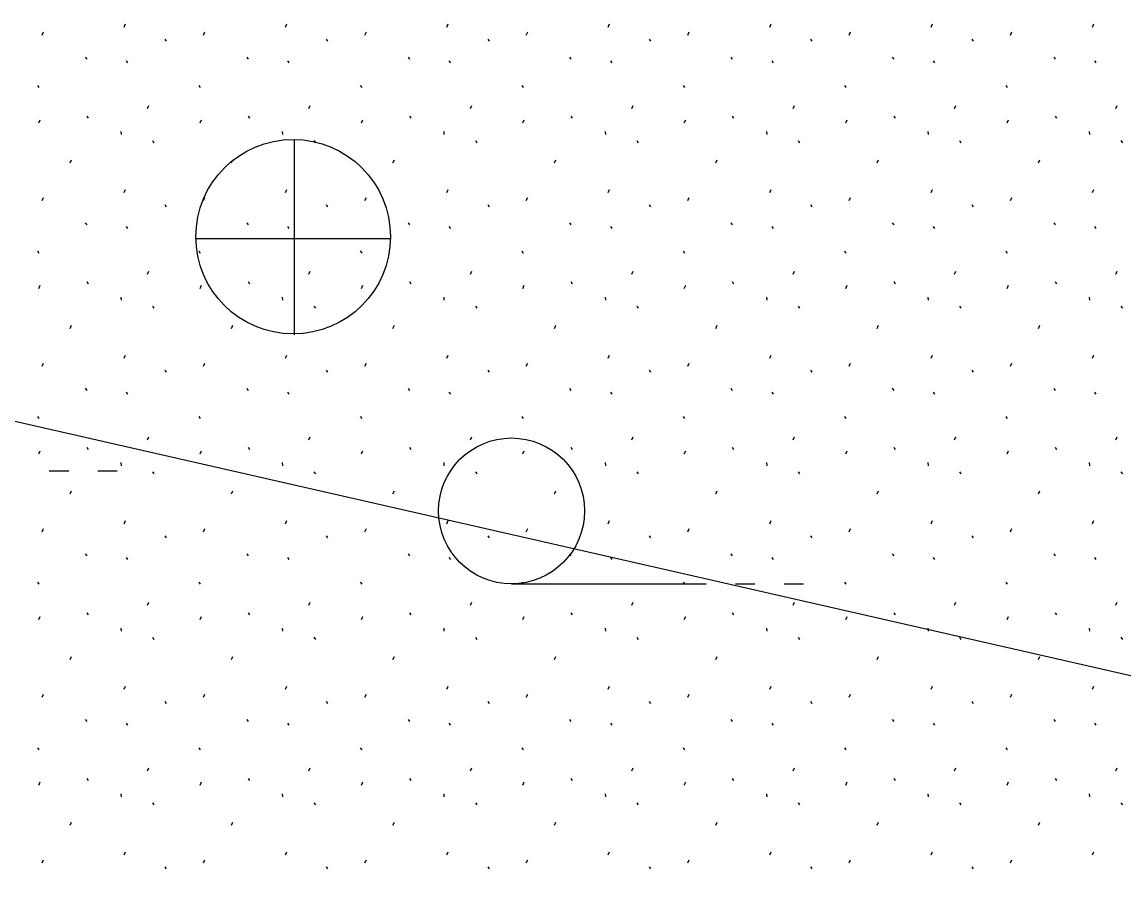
# Model space of a CAD drawing. Extents: x 419101 to 420177, y 4451541 to 4452254.
# Drawn here: x 419996.27 to 420007.59, y 4452035.19 to 4452043.98 of the extents above; entities that cross this region are included whole.
import ezdxf

# ---------------------------------------------------------------- set-up
doc = ezdxf.new("R2010")
doc.units = 0
for name, color, linetype in [('2_KADASTRO', 7, 'Continuous'), ('3_HALİHAZIR', 7, 'Continuous'), ('Level 62', 7, 'Continuous')]:
    doc.layers.add(name, color=color, linetype=linetype)

msp = doc.modelspace()

# ---------------------------------------------------------------- linework, layer by layer
at = {"layer": '2_KADASTRO'}
msp.add_lwpolyline([(419988.649, 4452041.595), (419991.285, 4452051.401), (420033.675, 4452045.389), (420039.569, 4452044.108), (420037.446, 4452030.469)], close=True, dxfattribs=at)
at = {"layer": '3_HALİHAZIR'}
for p, q in [((419999.069, 4452040.768), (419999.069, 4452042.768)), ((419998.049, 4452041.758), (420000.049, 4452041.758)), ((419996.547, 4452039.368), (419996.747, 4452039.368)), ((419997.047, 4452039.368), (419997.247, 4452039.368)), ((420001.298, 4452038.207), (420003.298, 4452038.207)), ((420003.598, 4452038.207), (420003.798, 4452038.207)), ((420004.098, 4452038.207), (420004.298, 4452038.207))]:
    msp.add_line(p, q, dxfattribs=at)
for centre, radius in [((419999.054, 4452041.776), 1), ((420001.298, 4452038.957), 0.75)]:
    msp.add_circle(centre, radius, dxfattribs=at)
at = {"layer": 'Level 62'}
for p, q in [((419997.316, 4452043.931), (419997.33, 4452043.963)), ((419998.975, 4452043.931), (419998.989, 4452043.963)), ((420000.634, 4452043.931), (420000.648, 4452043.963)), ((420002.292, 4452043.931), (420002.306, 4452043.963)), ((420003.951, 4452043.931), (420003.965, 4452043.963)), ((420005.609, 4452043.931), (420005.623, 4452043.963)), ((420007.268, 4452043.931), (420007.282, 4452043.963)), ((419996.474, 4452043.849), (419996.489, 4452043.881)), ((419998.133, 4452043.849), (419998.147, 4452043.881)), ((419999.792, 4452043.849), (419999.806, 4452043.881)), ((420001.45, 4452043.849), (420001.464, 4452043.881)), ((420003.109, 4452043.849), (420003.123, 4452043.881)), ((420004.767, 4452043.849), (420004.782, 4452043.881)), ((420006.426, 4452043.849), (420006.44, 4452043.881)), ((419997.735, 4452043.808), (419997.75, 4452043.786)), ((419999.394, 4452043.808), (419999.408, 4452043.786)), ((420001.053, 4452043.808), (420001.067, 4452043.786)), ((420002.711, 4452043.808), (420002.725, 4452043.786)), ((420004.37, 4452043.808), (420004.384, 4452043.786)), ((420006.028, 4452043.808), (420006.043, 4452043.786)), ((419996.918, 4452043.622), (419996.933, 4452043.6)), ((419998.577, 4452043.622), (419998.591, 4452043.6)), ((420000.236, 4452043.622), (420000.25, 4452043.6)), ((420001.894, 4452043.622), (420001.908, 4452043.6)), ((420003.553, 4452043.622), (420003.567, 4452043.6)), ((420005.211, 4452043.622), (420005.226, 4452043.6)), ((420006.87, 4452043.622), (420006.884, 4452043.6)), ((419997.338, 4452043.583), (419997.352, 4452043.562)), ((419998.997, 4452043.583), (419999.011, 4452043.562)), ((420000.655, 4452043.583), (420000.67, 4452043.562)), ((420002.314, 4452043.583), (420002.328, 4452043.562)), ((420003.973, 4452043.583), (420003.987, 4452043.562)), ((420005.631, 4452043.583), (420005.645, 4452043.562)), ((420007.29, 4452043.583), (420007.304, 4452043.562)), ((419996.427, 4452043.331), (419996.441, 4452043.31)), ((419998.086, 4452043.331), (419998.1, 4452043.31)), ((419999.744, 4452043.331), (419999.759, 4452043.31)), ((420001.403, 4452043.331), (420001.417, 4452043.31)), ((420003.062, 4452043.331), (420003.076, 4452043.31)), ((420004.72, 4452043.331), (420004.734, 4452043.31)), ((420006.379, 4452043.331), (420006.393, 4452043.31)), ((419997.558, 4452043.093), (419997.572, 4452043.124)), ((419999.216, 4452043.093), (419999.23, 4452043.124)), ((420000.875, 4452043.093), (420000.889, 4452043.124)), ((420002.533, 4452043.093), (420002.548, 4452043.124)), ((420004.192, 4452043.093), (420004.206, 4452043.124)), ((420005.851, 4452043.093), (420005.865, 4452043.124)), ((420007.509, 4452043.093), (420007.523, 4452043.124)), ((419996.439, 4452042.947), (419996.453, 4452042.979)), ((419996.932, 4452043.016), (419996.946, 4452042.994)), ((419998.097, 4452042.947), (419998.112, 4452042.979)), ((419998.59, 4452043.016), (419998.605, 4452042.994)), ((419999.756, 4452042.947), (419999.77, 4452042.979)), ((420000.249, 4452043.016), (420000.263, 4452042.994)), ((420001.415, 4452042.947), (420001.429, 4452042.979)), ((420001.908, 4452043.016), (420001.922, 4452042.994)), ((420003.073, 4452042.947), (420003.088, 4452042.979)), ((420003.566, 4452043.016), (420003.58, 4452042.994)), ((420004.732, 4452042.947), (420004.746, 4452042.979)), ((420005.225, 4452043.016), (420005.239, 4452042.994)), ((420006.39, 4452042.947), (420006.405, 4452042.979)), ((420006.883, 4452043.016), (420006.898, 4452042.994)), ((419997.283, 4452042.858), (419997.287, 4452042.826)), ((419998.942, 4452042.858), (419998.946, 4452042.826)), ((420000.601, 4452042.858), (420000.604, 4452042.826)), ((420002.259, 4452042.858), (420002.263, 4452042.826)), ((420003.918, 4452042.858), (420003.921, 4452042.826)), ((420005.576, 4452042.858), (420005.58, 4452042.826)), ((420007.235, 4452042.858), (420007.239, 4452042.826)), ((419997.609, 4452042.764), (419997.623, 4452042.742)), ((419999.268, 4452042.764), (419999.282, 4452042.742)), ((420000.927, 4452042.764), (420000.941, 4452042.742)), ((420002.585, 4452042.764), (420002.599, 4452042.742)), ((420004.244, 4452042.764), (420004.258, 4452042.742)), ((420005.902, 4452042.764), (420005.916, 4452042.742)), ((420007.561, 4452042.764), (420007.575, 4452042.742)), ((419996.762, 4452042.535), (419996.776, 4452042.567)), ((419998.421, 4452042.535), (419998.435, 4452042.567)), ((420000.079, 4452042.535), (420000.094, 4452042.567)), ((420001.738, 4452042.535), (420001.752, 4452042.567)), ((420003.396, 4452042.535), (420003.411, 4452042.567)), ((420005.055, 4452042.535), (420005.069, 4452042.567)), ((420006.714, 4452042.535), (420006.728, 4452042.567)), ((419997.316, 4452042.229), (419997.33, 4452042.261)), ((419998.975, 4452042.229), (419998.989, 4452042.261)), ((420000.634, 4452042.229), (420000.648, 4452042.261)), ((420002.292, 4452042.229), (420002.306, 4452042.261)), ((420003.951, 4452042.229), (420003.965, 4452042.261)), ((420005.609, 4452042.229), (420005.623, 4452042.261)), ((420007.268, 4452042.229), (420007.282, 4452042.261)), ((419996.474, 4452042.147), (419996.489, 4452042.179)), ((419998.133, 4452042.147), (419998.147, 4452042.179)), ((419999.792, 4452042.147), (419999.806, 4452042.179)), ((420001.45, 4452042.147), (420001.464, 4452042.179)), ((420003.109, 4452042.147), (420003.123, 4452042.179)), ((420004.767, 4452042.147), (420004.782, 4452042.179)), ((420006.426, 4452042.147), (420006.44, 4452042.179)), ((419997.735, 4452042.106), (419997.75, 4452042.084)), ((419999.394, 4452042.106), (419999.408, 4452042.084)), ((420001.053, 4452042.106), (420001.067, 4452042.084)), ((420002.711, 4452042.106), (420002.725, 4452042.084)), ((420004.37, 4452042.106), (420004.384, 4452042.084)), ((420006.028, 4452042.106), (420006.043, 4452042.084)), ((419996.918, 4452041.92), (419996.933, 4452041.898)), ((419998.577, 4452041.92), (419998.591, 4452041.898)), ((420000.236, 4452041.92), (420000.25, 4452041.898)), ((420001.894, 4452041.92), (420001.908, 4452041.898)), ((420003.553, 4452041.92), (420003.567, 4452041.898)), ((420005.211, 4452041.92), (420005.226, 4452041.898)), ((420006.87, 4452041.92), (420006.884, 4452041.898)), ((419997.338, 4452041.881), (419997.352, 4452041.86)), ((419998.997, 4452041.881), (419999.011, 4452041.86)), ((420000.655, 4452041.881), (420000.67, 4452041.86)), ((420002.314, 4452041.881), (420002.328, 4452041.86)), ((420003.973, 4452041.881), (420003.987, 4452041.86)), ((420005.631, 4452041.881), (420005.645, 4452041.86)), ((420007.29, 4452041.881), (420007.304, 4452041.86)), ((419996.427, 4452041.629), (419996.441, 4452041.608)), ((419998.086, 4452041.629), (419998.1, 4452041.608)), ((419999.744, 4452041.629), (419999.759, 4452041.608)), ((420001.403, 4452041.629), (420001.417, 4452041.608)), ((420003.062, 4452041.629), (420003.076, 4452041.608)), ((420004.72, 4452041.629), (420004.734, 4452041.608)), ((420006.379, 4452041.629), (420006.393, 4452041.608)), ((419997.558, 4452041.391), (419997.572, 4452041.422)), ((419999.216, 4452041.391), (419999.23, 4452041.422)), ((420000.875, 4452041.391), (420000.889, 4452041.422)), ((420002.533, 4452041.391), (420002.548, 4452041.422)), ((420004.192, 4452041.391), (420004.206, 4452041.422)), ((420005.851, 4452041.391), (420005.865, 4452041.422)), ((420007.509, 4452041.391), (420007.523, 4452041.422)), ((419996.439, 4452041.245), (419996.453, 4452041.277)), ((419996.932, 4452041.314), (419996.946, 4452041.292)), ((419998.097, 4452041.245), (419998.112, 4452041.277)), ((419998.59, 4452041.314), (419998.605, 4452041.292)), ((419999.756, 4452041.245), (419999.77, 4452041.277)), ((420000.249, 4452041.314), (420000.263, 4452041.292)), ((420001.415, 4452041.245), (420001.429, 4452041.277)), ((420001.908, 4452041.314), (420001.922, 4452041.292)), ((420003.073, 4452041.245), (420003.088, 4452041.277)), ((420003.566, 4452041.314), (420003.58, 4452041.292)), ((420004.732, 4452041.245), (420004.746, 4452041.277)), ((420005.225, 4452041.314), (420005.239, 4452041.292)), ((420006.39, 4452041.245), (420006.405, 4452041.277)), ((420006.883, 4452041.314), (420006.898, 4452041.292)), ((419997.283, 4452041.156), (419997.287, 4452041.124)), ((419998.942, 4452041.156), (419998.946, 4452041.124)), ((420000.601, 4452041.156), (420000.604, 4452041.124)), ((420002.259, 4452041.156), (420002.263, 4452041.124)), ((420003.918, 4452041.156), (420003.921, 4452041.124)), ((420005.576, 4452041.156), (420005.58, 4452041.124)), ((420007.235, 4452041.156), (420007.239, 4452041.124)), ((419997.609, 4452041.062), (419997.623, 4452041.04)), ((419999.268, 4452041.062), (419999.282, 4452041.04)), ((420000.927, 4452041.062), (420000.941, 4452041.04)), ((420002.585, 4452041.062), (420002.599, 4452041.04)), ((420004.244, 4452041.062), (420004.258, 4452041.04)), ((420005.902, 4452041.062), (420005.916, 4452041.04)), ((420007.561, 4452041.062), (420007.575, 4452041.04)), ((419996.762, 4452040.833), (419996.776, 4452040.865)), ((419998.421, 4452040.833), (419998.435, 4452040.865)), ((420000.079, 4452040.833), (420000.094, 4452040.865)), ((420001.738, 4452040.833), (420001.752, 4452040.865)), ((420003.396, 4452040.833), (420003.411, 4452040.865)), ((420005.055, 4452040.833), (420005.069, 4452040.865)), ((420006.714, 4452040.833), (420006.728, 4452040.865)), ((419997.316, 4452040.527), (419997.33, 4452040.559)), ((419998.975, 4452040.527), (419998.989, 4452040.559)), ((420000.634, 4452040.527), (420000.648, 4452040.559)), ((420002.292, 4452040.527), (420002.306, 4452040.559)), ((420003.951, 4452040.527), (420003.965, 4452040.559)), ((420005.609, 4452040.527), (420005.623, 4452040.559)), ((420007.268, 4452040.527), (420007.282, 4452040.559)), ((419996.474, 4452040.445), (419996.489, 4452040.477)), ((419998.133, 4452040.445), (419998.147, 4452040.477)), ((419999.792, 4452040.445), (419999.806, 4452040.477)), ((420001.45, 4452040.445), (420001.464, 4452040.477)), ((420003.109, 4452040.445), (420003.123, 4452040.477)), ((420004.767, 4452040.445), (420004.782, 4452040.477)), ((420006.426, 4452040.445), (420006.44, 4452040.477)), ((419997.735, 4452040.404), (419997.75, 4452040.382)), ((419999.394, 4452040.404), (419999.408, 4452040.382)), ((420001.053, 4452040.404), (420001.067, 4452040.382)), ((420002.711, 4452040.404), (420002.725, 4452040.382)), ((420004.37, 4452040.404), (420004.384, 4452040.382)), ((420006.028, 4452040.404), (420006.043, 4452040.382)), ((419996.918, 4452040.218), (419996.933, 4452040.196)), ((419998.577, 4452040.218), (419998.591, 4452040.196)), ((420000.236, 4452040.218), (420000.25, 4452040.196)), ((420001.894, 4452040.218), (420001.908, 4452040.196)), ((420003.553, 4452040.218), (420003.567, 4452040.196)), ((420005.211, 4452040.218), (420005.226, 4452040.196)), ((420006.87, 4452040.218), (420006.884, 4452040.196)), ((419997.338, 4452040.179), (419997.352, 4452040.158)), ((419998.997, 4452040.179), (419999.011, 4452040.158)), ((420000.655, 4452040.179), (420000.67, 4452040.158)), ((420002.314, 4452040.179), (420002.328, 4452040.158)), ((420003.973, 4452040.179), (420003.987, 4452040.158)), ((420005.631, 4452040.179), (420005.645, 4452040.158)), ((420007.29, 4452040.179), (420007.304, 4452040.158)), ((419996.427, 4452039.927), (419996.441, 4452039.906)), ((419998.086, 4452039.927), (419998.1, 4452039.906)), ((419999.744, 4452039.927), (419999.759, 4452039.906)), ((420001.403, 4452039.927), (420001.417, 4452039.906)), ((420003.062, 4452039.927), (420003.076, 4452039.906)), ((420004.72, 4452039.927), (420004.734, 4452039.906)), ((420006.379, 4452039.927), (420006.393, 4452039.906)), ((419997.558, 4452039.689), (419997.572, 4452039.72)), ((419999.216, 4452039.689), (419999.23, 4452039.72)), ((420000.875, 4452039.689), (420000.889, 4452039.72)), ((420002.533, 4452039.689), (420002.548, 4452039.72)), ((420004.192, 4452039.689), (420004.206, 4452039.72)), ((420005.851, 4452039.689), (420005.865, 4452039.72)), ((420007.509, 4452039.689), (420007.523, 4452039.72)), ((419996.439, 4452039.543), (419996.453, 4452039.575)), ((419996.932, 4452039.612), (419996.946, 4452039.59)), ((419998.097, 4452039.543), (419998.112, 4452039.575)), ((419998.59, 4452039.612), (419998.605, 4452039.59)), ((419999.756, 4452039.543), (419999.77, 4452039.575)), ((420000.249, 4452039.612), (420000.263, 4452039.59)), ((420001.415, 4452039.543), (420001.429, 4452039.575)), ((420001.908, 4452039.612), (420001.922, 4452039.59)), ((420003.073, 4452039.543), (420003.088, 4452039.575)), ((420003.566, 4452039.612), (420003.58, 4452039.59)), ((420004.732, 4452039.543), (420004.746, 4452039.575)), ((420005.225, 4452039.612), (420005.239, 4452039.59)), ((420006.39, 4452039.543), (420006.405, 4452039.575)), ((420006.883, 4452039.612), (420006.898, 4452039.59)), ((419997.283, 4452039.454), (419997.287, 4452039.422)), ((419998.942, 4452039.454), (419998.946, 4452039.422)), ((420000.601, 4452039.454), (420000.604, 4452039.422)), ((420002.259, 4452039.454), (420002.263, 4452039.422)), ((420003.918, 4452039.454), (420003.921, 4452039.422)), ((420005.576, 4452039.454), (420005.58, 4452039.422)), ((420007.235, 4452039.454), (420007.239, 4452039.422)), ((419997.609, 4452039.36), (419997.623, 4452039.338)), ((419999.268, 4452039.36), (419999.282, 4452039.338)), ((420000.927, 4452039.36), (420000.941, 4452039.338)), ((420002.585, 4452039.36), (420002.599, 4452039.338)), ((420004.244, 4452039.36), (420004.258, 4452039.338)), ((420005.902, 4452039.36), (420005.916, 4452039.338)), ((420007.561, 4452039.36), (420007.575, 4452039.338)), ((419996.762, 4452039.131), (419996.776, 4452039.163)), ((419998.421, 4452039.131), (419998.435, 4452039.163)), ((420000.079, 4452039.131), (420000.094, 4452039.163)), ((420001.738, 4452039.131), (420001.752, 4452039.163)), ((420003.396, 4452039.131), (420003.411, 4452039.163)), ((420005.055, 4452039.131), (420005.069, 4452039.163)), ((420006.714, 4452039.131), (420006.728, 4452039.163)), ((419997.316, 4452038.825), (419997.33, 4452038.857)), ((419998.975, 4452038.825), (419998.989, 4452038.857)), ((420000.634, 4452038.825), (420000.648, 4452038.857)), ((420002.292, 4452038.825), (420002.306, 4452038.857)), ((420003.951, 4452038.825), (420003.965, 4452038.857)), ((420005.609, 4452038.825), (420005.623, 4452038.857)), ((420007.268, 4452038.825), (420007.282, 4452038.857)), ((419996.474, 4452038.743), (419996.489, 4452038.775)), ((419998.133, 4452038.743), (419998.147, 4452038.775)), ((419999.792, 4452038.743), (419999.806, 4452038.775)), ((420001.45, 4452038.743), (420001.464, 4452038.775)), ((420003.109, 4452038.743), (420003.123, 4452038.775)), ((420004.767, 4452038.743), (420004.782, 4452038.775)), ((420006.426, 4452038.743), (420006.44, 4452038.775)), ((419997.735, 4452038.702), (419997.75, 4452038.68)), ((419999.394, 4452038.702), (419999.408, 4452038.68)), ((420001.053, 4452038.702), (420001.067, 4452038.68)), ((420002.711, 4452038.702), (420002.725, 4452038.68)), ((420004.37, 4452038.702), (420004.384, 4452038.68)), ((420006.028, 4452038.702), (420006.043, 4452038.68)), ((419996.918, 4452038.516), (419996.933, 4452038.494)), ((419998.577, 4452038.516), (419998.591, 4452038.494)), ((420000.236, 4452038.516), (420000.25, 4452038.494)), ((420001.894, 4452038.516), (420001.908, 4452038.494)), ((420003.553, 4452038.516), (420003.567, 4452038.494)), ((420005.211, 4452038.516), (420005.226, 4452038.494)), ((420006.87, 4452038.516), (420006.884, 4452038.494)), ((419997.338, 4452038.477), (419997.352, 4452038.456)), ((419998.997, 4452038.477), (419999.011, 4452038.456)), ((420000.655, 4452038.477), (420000.67, 4452038.456)), ((420002.314, 4452038.477), (420002.328, 4452038.456)), ((420003.973, 4452038.477), (420003.987, 4452038.456)), ((420005.631, 4452038.477), (420005.645, 4452038.456)), ((420007.29, 4452038.477), (420007.304, 4452038.456)), ((419996.427, 4452038.225), (419996.441, 4452038.204)), ((419998.086, 4452038.225), (419998.1, 4452038.204)), ((419999.744, 4452038.225), (419999.759, 4452038.204)), ((420001.403, 4452038.225), (420001.417, 4452038.204)), ((420003.062, 4452038.225), (420003.076, 4452038.204)), ((420004.72, 4452038.225), (420004.734, 4452038.204)), ((420006.379, 4452038.225), (420006.393, 4452038.204)), ((419997.558, 4452037.987), (419997.572, 4452038.018)), ((419999.216, 4452037.987), (419999.23, 4452038.018)), ((420000.875, 4452037.987), (420000.889, 4452038.018)), ((420002.533, 4452037.987), (420002.548, 4452038.018)), ((420004.192, 4452037.987), (420004.206, 4452038.018)), ((420005.851, 4452037.987), (420005.865, 4452038.018)), ((420007.509, 4452037.987), (420007.523, 4452038.018)), ((419996.439, 4452037.841), (419996.453, 4452037.873)), ((419996.932, 4452037.91), (419996.946, 4452037.888)), ((419998.097, 4452037.841), (419998.112, 4452037.873)), ((419998.59, 4452037.91), (419998.605, 4452037.888)), ((419999.756, 4452037.841), (419999.77, 4452037.873)), ((420000.249, 4452037.91), (420000.263, 4452037.888)), ((420001.415, 4452037.841), (420001.429, 4452037.873)), ((420001.908, 4452037.91), (420001.922, 4452037.888)), ((420003.073, 4452037.841), (420003.088, 4452037.873)), ((420003.566, 4452037.91), (420003.58, 4452037.888)), ((420004.732, 4452037.841), (420004.746, 4452037.873)), ((420005.225, 4452037.91), (420005.239, 4452037.888)), ((420006.39, 4452037.841), (420006.405, 4452037.873)), ((420006.883, 4452037.91), (420006.898, 4452037.888)), ((419997.283, 4452037.752), (419997.287, 4452037.72)), ((419998.942, 4452037.752), (419998.946, 4452037.72)), ((420000.601, 4452037.752), (420000.604, 4452037.72)), ((420002.259, 4452037.752), (420002.263, 4452037.72)), ((420003.918, 4452037.752), (420003.921, 4452037.72)), ((420005.576, 4452037.752), (420005.58, 4452037.72)), ((420007.235, 4452037.752), (420007.239, 4452037.72)), ((419997.609, 4452037.658), (419997.623, 4452037.636)), ((419999.268, 4452037.658), (419999.282, 4452037.636)), ((420000.927, 4452037.658), (420000.941, 4452037.636)), ((420002.585, 4452037.658), (420002.599, 4452037.636)), ((420004.244, 4452037.658), (420004.258, 4452037.636)), ((420005.902, 4452037.658), (420005.916, 4452037.636)), ((420007.561, 4452037.658), (420007.575, 4452037.636)), ((419996.762, 4452037.429), (419996.776, 4452037.461)), ((419998.421, 4452037.429), (419998.435, 4452037.461)), ((420000.079, 4452037.429), (420000.094, 4452037.461)), ((420001.738, 4452037.429), (420001.752, 4452037.461)), ((420003.396, 4452037.429), (420003.411, 4452037.461)), ((420005.055, 4452037.429), (420005.069, 4452037.461)), ((420006.714, 4452037.429), (420006.728, 4452037.461)), ((419997.316, 4452037.123), (419997.33, 4452037.155)), ((419998.975, 4452037.123), (419998.989, 4452037.155)), ((420000.634, 4452037.123), (420000.648, 4452037.155)), ((420002.292, 4452037.123), (420002.306, 4452037.155)), ((420003.951, 4452037.123), (420003.965, 4452037.155)), ((420005.609, 4452037.123), (420005.623, 4452037.155)), ((420007.268, 4452037.123), (420007.282, 4452037.155)), ((419996.474, 4452037.041), (419996.489, 4452037.073)), ((419998.133, 4452037.041), (419998.147, 4452037.073)), ((419999.792, 4452037.041), (419999.806, 4452037.073)), ((420001.45, 4452037.041), (420001.464, 4452037.073)), ((420003.109, 4452037.041), (420003.123, 4452037.073)), ((420004.767, 4452037.041), (420004.782, 4452037.073)), ((420006.426, 4452037.041), (420006.44, 4452037.073)), ((419997.735, 4452037), (419997.75, 4452036.978)), ((419999.394, 4452037), (419999.408, 4452036.978)), ((420001.053, 4452037), (420001.067, 4452036.978)), ((420002.711, 4452037), (420002.725, 4452036.978)), ((420004.37, 4452037), (420004.384, 4452036.978)), ((420006.028, 4452037), (420006.043, 4452036.978)), ((419996.918, 4452036.814), (419996.933, 4452036.792)), ((419998.577, 4452036.814), (419998.591, 4452036.792)), ((420000.236, 4452036.814), (420000.25, 4452036.792)), ((420001.894, 4452036.814), (420001.908, 4452036.792)), ((420003.553, 4452036.814), (420003.567, 4452036.792)), ((420005.211, 4452036.814), (420005.226, 4452036.792)), ((420006.87, 4452036.814), (420006.884, 4452036.792)), ((419997.338, 4452036.775), (419997.352, 4452036.754)), ((419998.997, 4452036.775), (419999.011, 4452036.754)), ((420000.655, 4452036.775), (420000.67, 4452036.754)), ((420002.314, 4452036.775), (420002.328, 4452036.754)), ((420003.973, 4452036.775), (420003.987, 4452036.754)), ((420005.631, 4452036.775), (420005.645, 4452036.754)), ((420007.29, 4452036.775), (420007.304, 4452036.754)), ((419996.427, 4452036.523), (419996.441, 4452036.502)), ((419998.086, 4452036.523), (419998.1, 4452036.502)), ((419999.744, 4452036.523), (419999.759, 4452036.502)), ((420001.403, 4452036.523), (420001.417, 4452036.502)), ((420003.062, 4452036.523), (420003.076, 4452036.502)), ((420004.72, 4452036.523), (420004.734, 4452036.502)), ((420006.379, 4452036.523), (420006.393, 4452036.502)), ((419997.558, 4452036.285), (419997.572, 4452036.316)), ((419999.216, 4452036.285), (419999.23, 4452036.316)), ((420000.875, 4452036.285), (420000.889, 4452036.316)), ((420002.533, 4452036.285), (420002.548, 4452036.316)), ((420004.192, 4452036.285), (420004.206, 4452036.316)), ((420005.851, 4452036.285), (420005.865, 4452036.316)), ((420007.509, 4452036.285), (420007.523, 4452036.316)), ((419996.439, 4452036.139), (419996.453, 4452036.171)), ((419996.932, 4452036.208), (419996.946, 4452036.186)), ((419998.097, 4452036.139), (419998.112, 4452036.171)), ((419998.59, 4452036.208), (419998.605, 4452036.186)), ((419999.756, 4452036.139), (419999.77, 4452036.171)), ((420000.249, 4452036.208), (420000.263, 4452036.186)), ((420001.415, 4452036.139), (420001.429, 4452036.171)), ((420001.908, 4452036.208), (420001.922, 4452036.186)), ((420003.073, 4452036.139), (420003.088, 4452036.171)), ((420003.566, 4452036.208), (420003.58, 4452036.186)), ((420004.732, 4452036.139), (420004.746, 4452036.171)), ((420005.225, 4452036.208), (420005.239, 4452036.186)), ((420006.39, 4452036.139), (420006.405, 4452036.171)), ((420006.883, 4452036.208), (420006.898, 4452036.186)), ((419997.283, 4452036.05), (419997.287, 4452036.018)), ((419998.942, 4452036.05), (419998.946, 4452036.018)), ((420000.601, 4452036.05), (420000.604, 4452036.018)), ((420002.259, 4452036.05), (420002.263, 4452036.018)), ((420003.918, 4452036.05), (420003.921, 4452036.018)), ((420005.576, 4452036.05), (420005.58, 4452036.018)), ((420007.235, 4452036.05), (420007.239, 4452036.018)), ((419997.609, 4452035.956), (419997.623, 4452035.934)), ((419999.268, 4452035.956), (419999.282, 4452035.934)), ((420000.927, 4452035.956), (420000.941, 4452035.934)), ((420002.585, 4452035.956), (420002.599, 4452035.934)), ((420004.244, 4452035.956), (420004.258, 4452035.934)), ((420005.902, 4452035.956), (420005.916, 4452035.934)), ((420007.561, 4452035.956), (420007.575, 4452035.934)), ((419996.762, 4452035.727), (419996.776, 4452035.759)), ((419998.421, 4452035.727), (419998.435, 4452035.759)), ((420000.079, 4452035.727), (420000.094, 4452035.759)), ((420001.738, 4452035.727), (420001.752, 4452035.759)), ((420003.396, 4452035.727), (420003.411, 4452035.759)), ((420005.055, 4452035.727), (420005.069, 4452035.759)), ((420006.714, 4452035.727), (420006.728, 4452035.759)), ((419997.316, 4452035.421), (419997.33, 4452035.453)), ((419998.975, 4452035.421), (419998.989, 4452035.453)), ((420000.634, 4452035.421), (420000.648, 4452035.453)), ((420002.292, 4452035.421), (420002.306, 4452035.453)), ((420003.951, 4452035.421), (420003.965, 4452035.453)), ((420005.609, 4452035.421), (420005.623, 4452035.453)), ((420007.268, 4452035.421), (420007.282, 4452035.453)), ((419996.474, 4452035.339), (419996.489, 4452035.371)), ((419998.133, 4452035.339), (419998.147, 4452035.371)), ((419999.792, 4452035.339), (419999.806, 4452035.371)), ((420001.45, 4452035.339), (420001.464, 4452035.371)), ((420003.109, 4452035.339), (420003.123, 4452035.371)), ((420004.767, 4452035.339), (420004.782, 4452035.371)), ((420006.426, 4452035.339), (420006.44, 4452035.371)), ((419997.735, 4452035.298), (419997.75, 4452035.276)), ((419999.394, 4452035.298), (419999.408, 4452035.276)), ((420001.053, 4452035.298), (420001.067, 4452035.276)), ((420002.711, 4452035.298), (420002.725, 4452035.276)), ((420004.37, 4452035.298), (420004.384, 4452035.276)), ((420006.028, 4452035.298), (420006.043, 4452035.276))]:
    msp.add_line(p, q, dxfattribs=at)

doc.saveas('drawing.dxf')
